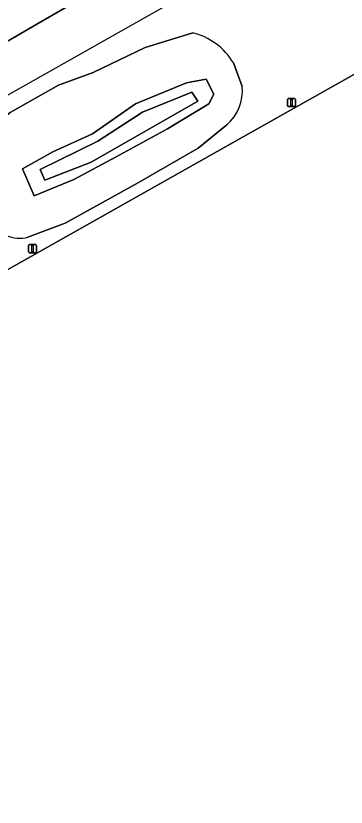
# Model space of a CAD drawing. Extents: x 154324 to 155744, y 382937 to 384188.
# Drawn here: x 154778.5 to 154819.6, y 382988.6 to 383087 of the extents above; entities that cross this region are included whole.
import ezdxf

# ---------------------------------------------------------------- set-up
doc = ezdxf.new("R2010")
doc.units = 0
for name, color, linetype in [('IMGEO_Berm_groen', 7, 'Continuous'), ('IMGEO_Duiker', 7, 'Continuous'), ('IMGEO_Fietspad_gesloten', 7, 'Continuous'), ('IMGEO_Groenvoorziening', 7, 'Continuous'), ('IMGEO_Lichtmast', 7, 'Continuous'), ('IMGEO_Oever', 7, 'Continuous'), ('IMGEO_Rijbaan_lokaal_gesloten', 7, 'Continuous'), ('IMGEO_Waterloop', 7, 'Continuous')]:
    doc.layers.add(name, color=color, linetype=linetype)

msp = doc.modelspace()

# ---------------------------------------------------------------- linework, layer by layer
at = {"layer": 'IMGEO_Berm_groen'}
for points in [[(154991.527, 383204.587), (154991.288, 383204.465), (154988.643, 383202.929), (154972.989, 383194.067), (154922.655, 383165.821), (154870.558, 383136.478), (154807.99, 383101.454), (154807.406, 383100.983), (154799.353, 383096.592), (154796.646, 383095.015), (154788.616, 383090.336), (154781.163, 383085.993), (154710.177, 383044.63)], [(154806.83, 383071.943), (154907.791, 383128.856), (154918.152, 383134.697), (154999.999, 383180.835), (155003.66, 383182.913), (155010.145, 383186.734)], [(154774.072, 383071.902), (154777.85, 383074.995), (154783.841, 383078.374), (154788.171, 383079.958), (154794.611, 383083.054), (154800.569, 383084.889)], [(154805.596, 383081.156), (154806.69, 383078.225)], [(154804.763, 383073.451), (154801.222, 383070.527), (154793.567, 383066.147), (154784.661, 383061.227), (154780.037, 383059.468)], [(154658.948, 382988.56), (154668.99, 382994.184), (154672.719, 382996.386), (154679.206, 383000), (154680.529, 383000.746), (154684.215, 383002.824), (154689.553, 383005.833), (154692.996, 383007.774), (154702.968, 383013.395), (154704.954, 383014.514), (154806.83, 383071.943)]]:
    msp.add_lwpolyline(points, dxfattribs=at)
for centre, radius, start, end in [((154798.541, 383076.907), 8.235, 31.05896, 75.74662), ((154801.196, 383077.667), 5.522, 310.2344, 5.80318), ((154779.02, 383063.34), 4.004, 207.06157, 284.70983)]:
    msp.add_arc(centre, radius, start, end, dxfattribs=at)
at = {"layer": 'IMGEO_Duiker'}
msp.add_lwpolyline([(154808.784, 383094.867), (154766.282, 383070.804)], dxfattribs=at)
at = {"layer": 'IMGEO_Fietspad_gesloten'}
for points in [[(154806.83, 383071.943), (154907.791, 383128.856), (154806.83, 383071.943), (154806.83, 383071.943)], [(154806.83, 383071.943), (154806.83, 383071.943), (154704.954, 383014.514), (154806.83, 383071.943)]]:
    msp.add_lwpolyline(points, dxfattribs=at)
at = {"layer": 'IMGEO_Groenvoorziening'}
for points in [[(154800.569, 383084.889), (154794.611, 383083.054), (154788.171, 383079.958), (154783.841, 383078.374), (154777.85, 383074.995), (154774.072, 383071.902)], [(154806.69, 383078.225), (154805.596, 383081.156)], [(154780.037, 383059.468), (154784.661, 383061.227), (154793.567, 383066.147), (154801.222, 383070.527), (154804.763, 383073.451)]]:
    msp.add_lwpolyline(points, dxfattribs=at)
msp.add_lwpolyline([(154779.366, 383067.988), (154783.145, 383070.091), (154788.077, 383072.315), (154793.411, 383076.046), (154799.759, 383078.695), (154802.216, 383079.133), (154803.166, 383077.264), (154802.521, 383076.054), (154797.409, 383072.959), (154791.003, 383069.464), (154785.766, 383066.645), (154780.825, 383064.604)], close=True, dxfattribs=at)
for centre, radius, start, end in [((154798.541, 383076.907), 8.235, 31.05896, 75.74662), ((154801.196, 383077.667), 5.522, 310.2344, 5.80318), ((154779.02, 383063.34), 4.004, 207.06157, 284.70983)]:
    msp.add_arc(centre, radius, start, end, dxfattribs=at)
at = {"layer": 'IMGEO_Lichtmast'}
for p, q in [((154812.317, 383075.822), (154812.317, 383076.622)), ((154812.317, 383076.622), (154812.317, 383075.822)), ((154812.417, 383076.722), (154813.207, 383076.722)), ((154813.207, 383076.722), (154812.417, 383076.722)), ((154813.307, 383076.622), (154813.307, 383075.822)), ((154813.307, 383075.822), (154813.307, 383076.622)), ((154813.207, 383075.722), (154812.417, 383075.722)), ((154812.417, 383075.722), (154813.207, 383075.722)), ((154780.127, 383057.645), (154780.127, 383058.445)), ((154780.127, 383058.445), (154780.127, 383057.645)), ((154780.227, 383058.545), (154781.017, 383058.545)), ((154781.017, 383058.545), (154780.227, 383058.545)), ((154781.117, 383058.445), (154781.117, 383057.645)), ((154781.117, 383057.645), (154781.117, 383058.445)), ((154781.017, 383057.545), (154780.227, 383057.545)), ((154780.227, 383057.545), (154781.017, 383057.545))]:
    msp.add_line(p, q, dxfattribs=at)
for points in [[(154812.737, 383076.597), (154812.887, 383076.597), (154812.887, 383075.847), (154812.737, 383075.847), (154812.737, 383076.597)], [(154780.547, 383058.42), (154780.697, 383058.42), (154780.697, 383057.67), (154780.547, 383057.67), (154780.547, 383058.42)]]:
    msp.add_lwpolyline(points, dxfattribs=at)
for centre, start, end in [((154812.417, 383076.622), 90, 180), ((154812.417, 383076.622), 90, 180), ((154813.207, 383076.622), 0, 90), ((154813.207, 383076.622), 360, 90), ((154812.417, 383075.822), 180, 270), ((154812.417, 383075.822), 180, 270), ((154813.207, 383075.822), 270, 0), ((154813.207, 383075.822), 270, 0), ((154780.227, 383058.445), 90, 180), ((154780.227, 383058.445), 90, 180), ((154781.017, 383058.445), 0, 90), ((154781.017, 383058.445), 360, 90), ((154780.227, 383057.645), 180, 270), ((154780.227, 383057.645), 180, 270), ((154781.017, 383057.645), 270, 0), ((154781.017, 383057.645), 270, 0)]:
    msp.add_arc(centre, 0.1, start, end, dxfattribs=at)
at = {"layer": 'IMGEO_Oever'}
for points in [[(154785.766, 383066.645), (154791.003, 383069.464), (154797.409, 383072.959), (154802.521, 383076.054), (154803.166, 383077.264), (154802.216, 383079.133), (154799.759, 383078.695), (154793.411, 383076.046), (154788.077, 383072.315), (154783.145, 383070.091), (154779.366, 383067.988), (154780.825, 383064.604)], [(154781.574, 383067.874), (154788.751, 383071.42), (154794.292, 383075.029), (154800.428, 383077.535), (154801.192, 383076.388), (154787.901, 383068.787), (154782.126, 383066.579)]]:
    msp.add_lwpolyline(points, close=True, dxfattribs=at)
at = {"layer": 'IMGEO_Rijbaan_lokaal_gesloten'}
msp.add_lwpolyline([(154710.177, 383044.63), (154781.163, 383085.993), (154788.616, 383090.336), (154796.646, 383095.015), (154799.353, 383096.592), (154807.406, 383100.983), (154807.99, 383101.454), (154870.558, 383136.478), (154922.655, 383165.821), (154972.989, 383194.067), (154988.643, 383202.929), (154991.288, 383204.465), (154991.527, 383204.587), (154994.571, 383206.14), (154995.341, 383206.576), (155027.965, 383225.065), (155055.755, 383240.815)], dxfattribs=at)
at = {"layer": 'IMGEO_Waterloop'}
msp.add_lwpolyline([(154781.574, 383067.874), (154782.126, 383066.579), (154787.901, 383068.787), (154801.192, 383076.388), (154800.428, 383077.535), (154794.292, 383075.029), (154788.751, 383071.42)], close=True, dxfattribs=at)

doc.saveas('drawing.dxf')
